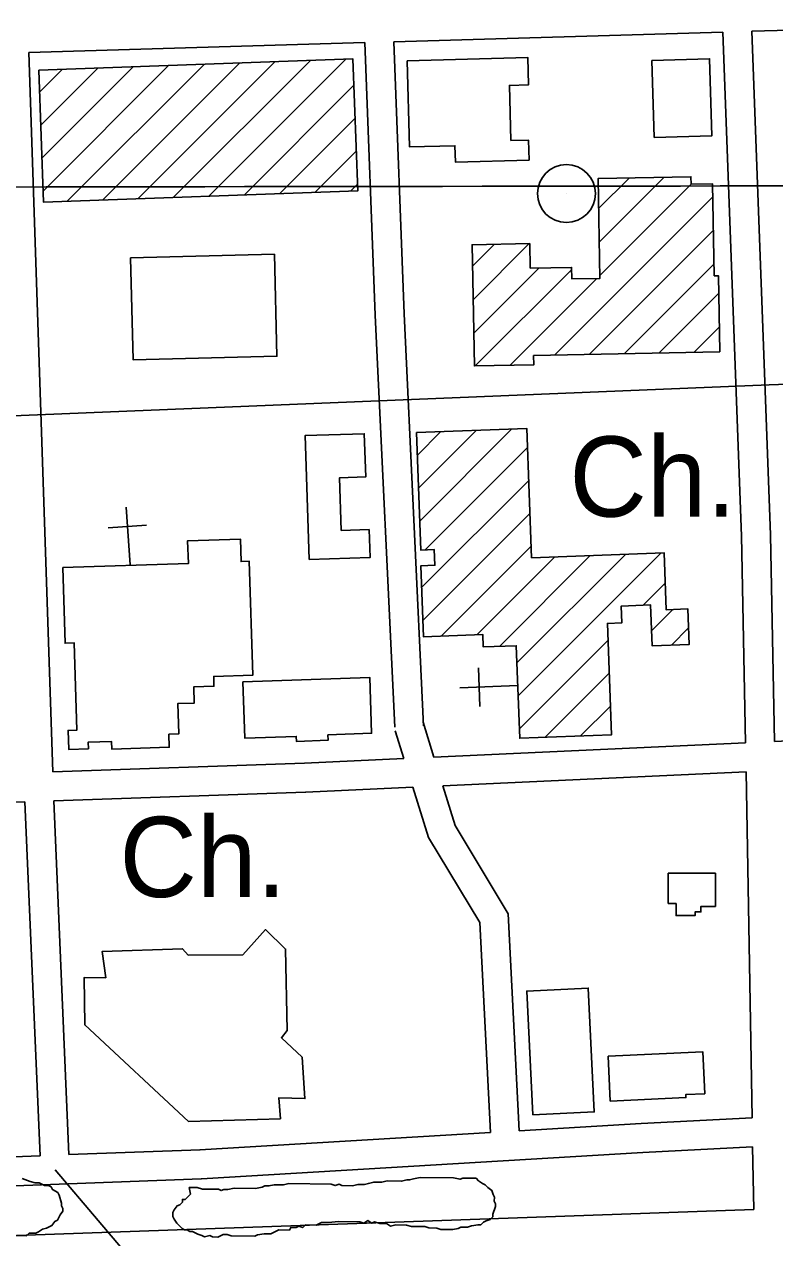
# Model space of a CAD drawing. Extents: x 3297716 to 3335574, y 688621 to 713991.
# Drawn here: x 3326927 to 3327704, y 708088 to 709345 of the extents above; entities that cross this region are included whole.
import ezdxf

# ---------------------------------------------------------------- set-up
doc = ezdxf.new("R2010")
doc.units = 0
for name, color, linetype in [('V-BLDG-OTLN', 7, 'Continuous'), ('V-GRID-MAJR', 7, 'Continuous'), ('V-ROAD-CNTR', 7, 'Continuous'), ('V-SITE-OTLN', 7, 'Continuous'), ('V-SITE-OTLN-IDEN', 7, 'Continuous'), ('V-SITE-VEGE', 7, 'Continuous'), ('V-TOPO-TOWR', 7, 'Continuous')]:
    doc.layers.add(name, color=color, linetype=linetype)

msp = doc.modelspace()

# ---------------------------------------------------------------- linework, layer by layer
at = {"layer": 'V-BLDG-OTLN'}
for p, q in [((3326971.528175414, 709161.4437912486), (3327113.4683654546, 709303.3839812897)), ((3327008.2085274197, 709162.768804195), (3327150.148847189, 709304.7091239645)), ((3327044.888879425, 709164.093817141), (3327186.8293289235, 709306.0342666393)), ((3327081.569231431, 709165.4188300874), (3327223.5098106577, 709307.3594093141)), ((3327118.249583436, 709166.7438430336), (3327260.190292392, 709308.6845519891)), ((3326943.2219053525, 709274.5588774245), (3326966.746438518, 709298.0834105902)), ((3326944.454368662, 709240.4360016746), (3327003.4269202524, 709299.4085532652)), ((3326945.686831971, 709206.3131259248), (3327040.107401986, 709300.7336959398)), ((3326946.9192952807, 709172.1902501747), (3327076.7878837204, 709302.0588386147)), ((3327154.929935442, 709168.0688559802), (3327268.524151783, 709281.6630723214)), ((3327191.610287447, 709169.3938689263), (3327269.7573294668, 709247.5409109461)), ((3327228.290639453, 709170.7188818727), (3327270.990507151, 709213.4187495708)), ((3327264.9709914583, 709172.0438948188), (3327272.2236848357, 709179.2965881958)), ((3327521.863060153, 709154.1167480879), (3327553.4078999, 709185.661587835)), ((3327522.5462453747, 709119.4445942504), (3327589.4750586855, 709186.3734075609)), ((3327523.2294305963, 709084.772440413), (3327617.8066022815, 709179.3496120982)), ((3327476.108409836, 709002.2960805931), (3327640.0255723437, 709166.2132431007)), ((3327512.174609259, 709003.0069409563), (3327640.709188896, 709131.5415205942)), ((3327391.314962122, 709094.2793281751), (3327414.0824168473, 709117.0467829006)), ((3327391.9987098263, 709059.6077368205), (3327450.1491989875, 709117.758225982)), ((3327392.6824575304, 709024.9361454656), (3327460.2904337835, 709092.5441217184)), ((3327394.256541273, 708991.1548901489), (3327493.993601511, 709090.891950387)), ((3327548.2408086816, 709003.7178013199), (3327641.3928054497, 709096.8697980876)), ((3327430.322846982, 708991.8658567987), (3327520.1960087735, 709081.7390185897)), ((3327584.3070081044, 709004.4286616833), (3327646.191497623, 709066.3131512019)), ((3327620.373207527, 709005.1395220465), (3327646.876151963, 709031.6424664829)), ((3327334.1340754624, 708898.5325119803), (3327358.6779560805, 708923.0763925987)), ((3327335.414077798, 708864.4571752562), (3327395.4134312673, 708924.4565287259)), ((3327336.694080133, 708830.3818385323), (3327432.1489064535, 708925.8366648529)), ((3327342.2696185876, 708800.6020379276), (3327448.260372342, 708906.5927916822)), ((3327338.7104974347, 708761.6875777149), (3327449.540060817, 708872.5171410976)), ((3327339.990100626, 708727.611841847), (3327450.819749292, 708838.4414905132)), ((3327359.0222234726, 708711.2886256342), (3327452.099437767, 708804.3658399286)), ((3327395.7568687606, 708712.6679318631), (3327476.517322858, 708793.4283859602)), ((3327419.1924187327, 708700.7481427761), (3327513.2523497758, 708794.8080738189)), ((3327437.372321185, 708683.5727061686), (3327549.9873766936, 708796.1877616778)), ((3327438.6512797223, 708649.4963256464), (3327586.722403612, 708797.5674495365)), ((3327567.851608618, 708743.3413154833), (3327590.765076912, 708766.2547837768)), ((3327576.761755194, 708716.896123), (3327598.8044868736, 708738.9388546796)), ((3327597.24139769, 708702.020426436), (3327615.0837511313, 708719.8627798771)), ((3327439.9302382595, 708615.4199451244), (3327531.6311525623, 708707.1208594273)), ((3327466.4981290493, 708606.632496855), (3327532.9108982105, 708673.0452660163)), ((3327503.2337959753, 708608.0128247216), (3327534.190643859, 708638.9696726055))]:
    msp.add_line(p, q, dxfattribs=at)
for points in [[(3326942.404, 709297.204), (3327267.538, 709308.9500000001), (3327272.4760000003, 709172.3150000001), (3326947.339, 709160.5700000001)], [(3327323.835, 709307.184), (3327448.491, 709310.6020000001), (3327449.273, 709282.113), (3327429.5, 709281.572), (3327431.065, 709224.554), (3327449.259, 709225.0530000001), (3327449.83, 709204.24), (3327373.612, 709202.1510000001), (3327373.145, 709219.131), (3327326.287, 709217.844)], [(3327579.457, 709227.574), (3327576.9990000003, 709307.262), (3327636.733, 709309.105), (3327639.191, 709229.4180000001)], [(3327647.389, 709005.672), (3327454.643, 709001.873), (3327454.832, 708992.349), (3327393.349, 708991.137), (3327390.875, 709116.589), (3327450.594, 709117.767), (3327451.094, 709092.363), (3327493.948, 709093.207), (3327494.184, 709081.226), (3327523.288, 709081.8), (3327521.254, 709185.027), (3327617.373, 709186.924), (3327617.523, 709179.344), (3327639.758, 709179.784), (3327641.6380000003, 709084.434), (3327645.832, 709084.518)], [(3327037.431, 709102.98), (3327186.2260000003, 709106.833), (3327188.96, 709001.1680000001), (3327040.167, 708997.316)], [(3327222.1580000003, 708790.693), (3327218.058, 708919.015), (3327279.353, 708920.9720000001), (3327280.784, 708876.144), (3327253.745, 708875.28), (3327255.488, 708820.745), (3327284.34, 708821.667), (3327285.2630000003, 708792.708)], [(3327333.248, 708922.121), (3327447.5160000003, 708926.414), (3327452.544, 708792.528), (3327589.586, 708797.675), (3327591.8000000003, 708738.676), (3327614.344, 708739.522), (3327615.7290000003, 708702.715), (3327577.347, 708701.273), (3327575.7600000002, 708743.638), (3327545.239, 708742.493), (3327545.896, 708725.02), (3327530.98, 708724.459), (3327535.308, 708609.218), (3327440.2970000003, 708605.648), (3327436.703, 708701.406), (3327402.526, 708700.122), (3327402.044, 708712.904), (3327340.629, 708710.598), (3327337.862, 708784.283), (3327352.36, 708784.828), (3327351.754, 708800.958), (3327337.819, 708800.435)], [(3326967.148, 708782.356), (3327097.228, 708786.429), (3327096.483, 708810.212), (3327151.117, 708811.927), (3327151.849, 708788.579), (3327160.204, 708788.8420000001), (3327163.901, 708670.856), (3327123.437, 708669.589), (3327123.752, 708659.5210000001), (3327102.756, 708658.863), (3327103.284, 708642.01), (3327086.286, 708641.478), (3327087.271, 708610.0430000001), (3327077.015, 708609.721), (3327077.434, 708596.295), (3327017.877, 708594.429), (3327017.629, 708602.379), (3326993.608, 708601.626), (3326993.823, 708594.757), (3326973.3740000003, 708594.116), (3326972.757, 708613.774), (3326981.852, 708614.059), (3326979.0300000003, 708704.263), (3326969.6010000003, 708704.003)], [(3327153.653, 708663.9500000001), (3327284.911, 708668.593), (3327286.957, 708610.741), (3327241.6040000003, 708609.138), (3327241.801, 708603.596), (3327208.99, 708602.435), (3327208.812, 708607.463), (3327155.717, 708605.585)], [(3327642.85, 708465.829), (3327642.7770000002, 708431.5210000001), (3327627.73, 708431.556), (3327627.718, 708425.821), (3327621.7290000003, 708425.836), (3327621.723, 708422.033), (3327602.073, 708422.078), (3327602.1010000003, 708434.529), (3327593.924, 708434.5480000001), (3327593.9930000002, 708465.938)], [(3327097.5130000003, 708208.932), (3326989.944, 708308.8030000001), (3326989.446, 708358.008), (3327011.7, 708357.703), (3327007.968, 708384.6950000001), (3327091.179, 708387.655), (3327096.946, 708381.134), (3327153.7630000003, 708381.525), (3327176.961, 708407.5650000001), (3327197.771, 708387.366), (3327199.542, 708303.003), (3327193.583, 708295.468), (3327214.9760000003, 708275.265), (3327217.9050000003, 708232.468), (3327190.9760000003, 708233.422), (3327192.436, 708211.732)], [(3327453.693, 708215.654), (3327447.561, 708343.893), (3327511.15, 708346.932), (3327517.279, 708218.691)], [(3327531.816, 708276.491), (3327629.6720000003, 708281.067), (3327631.703, 708237.5920000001), (3327612.0870000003, 708236.674), (3327612.233, 708233.588), (3327533.991, 708229.93)]]:
    msp.add_lwpolyline(points, close=True, dxfattribs=at)
at = {"layer": 'V-GRID-MAJR'}
msp.add_spline([(3301840.245, 709153.404), (3307091.973, 709156.841), (3312343.699, 709161.042), (3317595.4250000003, 709166.008), (3322847.151, 709171.736), (3328098.875, 709178.229), (3333350.598, 709185.486), (3333350.599, 709185.486)], degree=3, dxfattribs=at)
at = {"layer": 'V-ROAD-CNTR'}
for points in [[(3327680.4336017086, 709337.610297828), (3327784.93239271, 709340.6592917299), (3328054.974852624, 709352.926267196)], [(3327309.79334299, 709326.797319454), (3327650.445661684, 709336.7352995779)], [(3327669.884622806, 708814.9753430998), (3327650.4466616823, 709336.7352995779)], [(3327699.8645628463, 708816.091340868), (3327680.434601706, 709337.610297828)], [(3326932.0930983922, 709315.7773414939), (3327279.805402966, 709325.922321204)], [(3327310.792340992, 708617.0777388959), (3327290.496381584, 709043.785885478), (3327279.805402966, 709325.922321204)], [(3327340.7582810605, 708618.5037360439), (3327320.470321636, 709045.0658829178), (3327309.794342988, 709326.797319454)], [(3326932.095098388, 709315.7783414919), (3326956.7730490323, 708570.818831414)], [(3328511.8179389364, 709000.2929724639), (3327698.298565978, 708971.393030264), (3325871.630219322, 708896.6671797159)], [(3327669.87762282, 708815.2493425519), (3327673.928614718, 708601.0287709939)], [(3327699.871562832, 708815.8173414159), (3327703.90755476, 708602.4237682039)], [(3327311.4453396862, 708613.356746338), (3327320.352321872, 708584.5768038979)], [(3327340.105282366, 708622.224728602), (3327351.3102599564, 708586.0178010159)], [(3327703.905554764, 708602.4227682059), (3328073.263816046, 708619.608733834)], [(3327351.3092599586, 708586.016801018), (3327673.9276147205, 708601.0277709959)], [(3326956.7670490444, 708570.8168314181), (3327217.475527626, 708579.788813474)], [(3327217.294527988, 708579.781813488), (3327320.351321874, 708584.5768038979)], [(3327360.4712416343, 708556.41086023), (3327674.4726136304, 708571.0208310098)], [(3327680.7566010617, 708212.643547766), (3327674.4736136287, 708571.0208310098)], [(3326957.913046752, 708540.8388913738), (3327218.5075255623, 708549.806873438)], [(3327218.6885252, 708549.8138734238), (3327329.51330355, 708554.9708631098)], [(3327329.514303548, 708554.9708631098), (3327345.6682712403, 708502.77096751), (3327398.7901649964, 708414.854143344), (3327409.831142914, 708197.4245782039)], [(3327360.472241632, 708556.4118602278), (3327373.242216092, 708515.1449427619), (3327428.36810584, 708423.910125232), (3327439.779083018, 708199.202574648)], [(3326201.67555923, 708516.784939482), (3326393.65517527, 708521.4209302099), (3326927.930106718, 708539.8068934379)], [(3326927.930106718, 708539.8078934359), (3326943.6380753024, 708173.3596263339)], [(3326957.913046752, 708540.8388913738), (3326973.617015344, 708174.4856240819)], [(3327439.779083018, 708199.202574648), (3327565.958830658, 708206.6935596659), (3327680.755601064, 708212.6445477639)], [(3327109.0277445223, 708179.5676139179), (3327409.831142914, 708197.4245782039)], [(3326943.6390753, 708173.3596263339), (3326225.286512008, 708146.3806802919)], [(3327109.35374387, 708179.5826138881), (3326973.618015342, 708174.4856240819)], [(3327110.805740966, 708149.6196738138), (3327567.624827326, 708176.7396195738), (3327681.28260001, 708182.63160779)], [(3327682.4195977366, 708117.7627375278), (3327681.28260001, 708182.63160779)], [(3327110.479741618, 708149.6046738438), (3326623.607715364, 708131.3187104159)], [(3326959.270044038, 708158.9356551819), (3327048.297865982, 708053.8298653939), (3327064.775833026, 707503.2199666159), (3327088.5257855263, 707187.9715971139), (3327096.295769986, 706854.1742647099), (3327100.06876244, 706704.1195648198), (3327106.63374931, 706409.63515379), (3327109.010744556, 706148.243676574), (3327105.0647524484, 705954.1780647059), (3327123.947714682, 705706.5305600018), (3327138.855684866, 705439.4980940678), (3327146.5906693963, 705251.930469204), (3327146.360669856, 705238.3134964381)], [(3326623.607715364, 708131.3187104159), (3326684.1915941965, 708082.420808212), (3327682.4195977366, 708117.7627375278)]]:
    msp.add_lwpolyline(points, dxfattribs=at)
at = {"layer": 'V-SITE-OTLN'}
for p, q in [((3327036.8244360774, 708785.1053894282), (3327032.661436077, 708844.9603894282)), ((3327054.001436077, 708826.3963894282), (3327014.097436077, 708823.6213894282)), ((3327397.6164284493, 708678.6316782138), (3327399.0624284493, 708638.6576782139)), ((3327438.3134284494, 708660.0906782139), (3327378.3524284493, 708657.9216782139))]:
    msp.add_line(p, q, dxfattribs=at)
at = {"layer": 'V-SITE-VEGE'}
for points in [[(3326925.11, 708149.675), (3326933.315, 708146.816), (3326938.791, 708145.366), (3326942.912, 708145.311), (3326948.367, 708142.4890000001), (3326952.49, 708142.431), (3326955.218, 708141.02), (3326956.553, 708138.256), (3326962.009, 708135.431), (3326963.347, 708132.667), (3326965.98, 708124.386), (3326965.941, 708121.64), (3326967.281, 708118.873), (3326967.242, 708116.127), (3326964.436, 708112.0430000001), (3326961.616, 708106.587), (3326958.849, 708105.252), (3326956.045, 708101.1680000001), (3326950.514, 708098.496), (3326946.373, 708097.179), (3326942.215, 708094.488), (3326939.448, 708093.152), (3326932.5810000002, 708093.247), (3326929.796, 708090.537), (3326856.9960000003, 708091.534)], [(3327390.174, 708100.716), (3327386.035, 708099.397), (3327379.168, 708099.493), (3327376.401, 708098.156), (3327370.8880000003, 708096.857), (3327358.5270000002, 708097.027), (3327354.424, 708098.459), (3327346.183, 708098.569), (3327342.0810000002, 708100.001), (3327328.345, 708100.185), (3327322.869, 708101.637), (3327311.881, 708101.787), (3327306.37, 708100.488), (3327302.282, 708103.292), (3327295.415, 708103.386), (3327289.941, 708104.836), (3327287.174, 708103.501), (3327283.093, 708106.3030000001), (3327278.935, 708103.6140000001), (3327274.8310000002, 708105.0430000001), (3327252.8540000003, 708105.344), (3327241.846, 708104.121), (3327234.977, 708104.216), (3327229.4450000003, 708101.5430000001), (3327218.46, 708101.6950000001), (3327215.6720000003, 708098.983), (3327211.568, 708100.415), (3327208.805, 708099.077), (3327203.311, 708099.153), (3327201.9, 708096.425), (3327190.91, 708096.577), (3327182.612, 708092.569), (3327175.745, 708092.6630000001), (3327168.857, 708091.383), (3327166.094, 708090.046), (3327141.367, 708090.386), (3327137.265, 708091.8150000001), (3327133.144, 708091.872), (3327127.612, 708089.2000000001), (3327122.1180000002, 708089.2760000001), (3327119.39, 708090.687), (3327113.879, 708089.388), (3327111.149, 708090.799), (3327107.046, 708092.229), (3327101.589, 708095.0530000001), (3327098.842, 708095.09), (3327096.114, 708096.501), (3327093.3680000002, 708096.5380000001), (3327090.6380000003, 708097.949), (3327085.221, 708103.519), (3327082.528, 708107.679), (3327081.193, 708110.444), (3327081.25, 708114.564), (3327082.661, 708117.292), (3327085.465, 708121.376), (3327088.2290000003, 708122.711), (3327091.015, 708125.4230000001), (3327091.052, 708128.169), (3327093.8000000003, 708128.13), (3327099.369, 708133.549), (3327098.091, 708140.437), (3327106.3340000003, 708140.324), (3327111.806, 708138.8740000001), (3327128.29, 708138.649), (3327131.018, 708137.238), (3327133.7830000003, 708138.5750000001), (3327137.906, 708138.518), (3327144.791, 708139.7980000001), (3327166.768, 708139.497), (3327173.656, 708140.775), (3327176.4220000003, 708142.112), (3327180.543, 708142.057), (3327186.056, 708143.353), (3327195.6720000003, 708143.2220000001), (3327201.185, 708144.52), (3327245.139, 708143.916), (3327249.241, 708142.487), (3327253.38, 708143.806), (3327256.108, 708142.392), (3327267.098, 708142.243), (3327272.611, 708143.541), (3327279.48, 708143.447), (3327283.619, 708144.764), (3327289.134, 708146.062), (3327297.373, 708145.9500000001), (3327302.886, 708147.248), (3327317.997, 708147.041), (3327323.5100000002, 708148.34), (3327326.256, 708148.301), (3327330.395, 708149.618), (3327337.2830000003, 708150.898), (3327371.6240000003, 708150.427), (3327378.472, 708148.96), (3327381.239, 708150.296), (3327394.975, 708150.107), (3327397.682, 708147.322), (3327401.768, 708144.518), (3327404.4960000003, 708143.107), (3327407.203, 708140.324), (3327411.287, 708137.518), (3327412.6040000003, 708133.379)], [(3327412.6040000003, 708133.379), (3327413.941, 708130.6140000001), (3327413.884, 708126.4940000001), (3327415.219, 708123.7270000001), (3327415.182, 708120.981), (3327412.323, 708112.7760000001), (3327412.284, 708110.03), (3327409.4990000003, 708107.318), (3327405.36, 708106.004), (3327402.593, 708104.666), (3327399.808, 708101.957), (3327397.062, 708101.9940000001), (3327390.174, 708100.716)]]:
    msp.add_lwpolyline(points, dxfattribs=at)
at = {"layer": 'V-TOPO-TOWR'}
msp.add_line((3327488.5300000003, 709169.5700000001), (3327488.5300000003, 709169.5700000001), dxfattribs=at)
msp.add_circle((3327488.5300000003, 709169.5700000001), 30.000000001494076, dxfattribs=at)

# ---------------------------------------------------------------- texts
at = {"layer": 'V-SITE-OTLN-IDEN'}
for p in [(3327491.627437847, 708835.1003188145), (3327025.872005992, 708441.245707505)]:
    msp.add_text('Ch.', height=82.99983200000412, rotation=0.021080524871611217, dxfattribs=at).set_placement(p)

doc.saveas('drawing.dxf')
